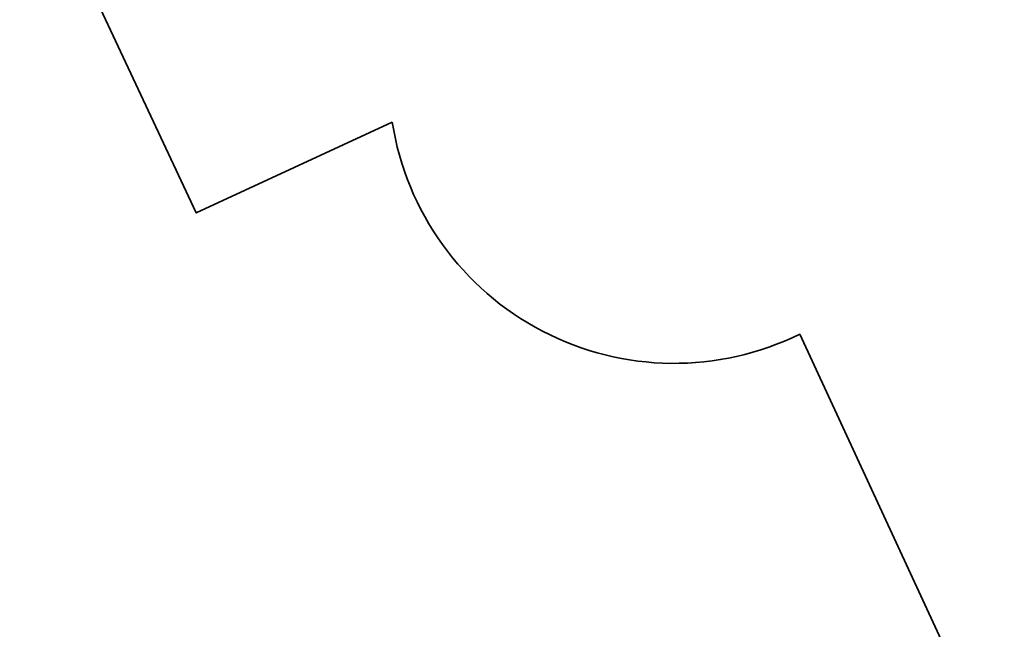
# Model space of a CAD drawing. Header units: metres. Extents: x 163628 to 167676, y 402708 to 405373.
# Tile 432 of 656: x 166369 to 166378, y 404376 to 404382. Entities that reach past the tile are written whole.
import ezdxf

# ---------------------------------------------------------------- set-up
doc = ezdxf.new("R2010")
doc.units = ezdxf.units.M
doc.layers.add('X-CA190022.004-UO-BGT_Ondergrond$0$GE_401_OTDErf_Vlak_GEM', color=253, linetype='Continuous', lineweight=9)
doc.layers.add('X-CA190022.004-UO-BGT_Ondergrond$0$GE_601_PNDgrondvlakpand_Vlak_MV_GEM', color=34, linetype='Continuous', lineweight=35)

msp = doc.modelspace()

# ---------------------------------------------------------------- linework, layer by layer
at = {"layer": 'X-CA190022.004-UO-BGT_Ondergrond$0$GE_401_OTDErf_Vlak_GEM', "flags": 128}
for points in [[(166372.709, 404380.815), (166370.93, 404379.991), (166369.327, 404383.407), (166377.709, 404387.273)], [(166377.709, 404387.273), (166379.271, 404383.886), (166380.895, 404383.325), (166384.246, 404384.87), (166384.762, 404383.732), (166385.767, 404384.194), (166387.583, 404380.266), (166386.582, 404379.794), (166387.125, 404378.63), (166384.282, 404377.327), (166384.379, 404377.134), (166381.076, 404375.619), (166380.993, 404375.806), (166378.401, 404374.59), (166376.409, 404378.892)]]:
    msp.add_lwpolyline(points, dxfattribs=at)
at = {"layer": 'X-CA190022.004-UO-BGT_Ondergrond$0$GE_401_OTDErf_Vlak_GEM', "extrusion": (0, 0, -1)}
msp.add_arc((-166375.2677, 404381.2171), 2.5901, 243.85604, 351.06844, dxfattribs=at)
at = {"layer": 'X-CA190022.004-UO-BGT_Ondergrond$0$GE_601_PNDgrondvlakpand_Vlak_MV_GEM', "flags": 128}
for points in [[(166372.709, 404380.815), (166370.93, 404379.991), (166369.327, 404383.407), (166377.709, 404387.273), (166379.271, 404383.886), (166380.895, 404383.325), (166384.246, 404384.87), (166384.762, 404383.732), (166385.767, 404384.194)], [(166385.767, 404384.194), (166387.583, 404380.266), (166386.582, 404379.794), (166387.125, 404378.63), (166384.282, 404377.327), (166384.379, 404377.134), (166381.076, 404375.619), (166380.993, 404375.806), (166378.401, 404374.59), (166376.409, 404378.892)]]:
    msp.add_lwpolyline(points, dxfattribs=at)
at = {"layer": 'X-CA190022.004-UO-BGT_Ondergrond$0$GE_601_PNDgrondvlakpand_Vlak_MV_GEM', "extrusion": (0, 0, -1)}
msp.add_arc((-166375.2677, 404381.2171), 2.5901, 243.85604, 351.06844, dxfattribs=at)

doc.saveas('drawing.dxf')
